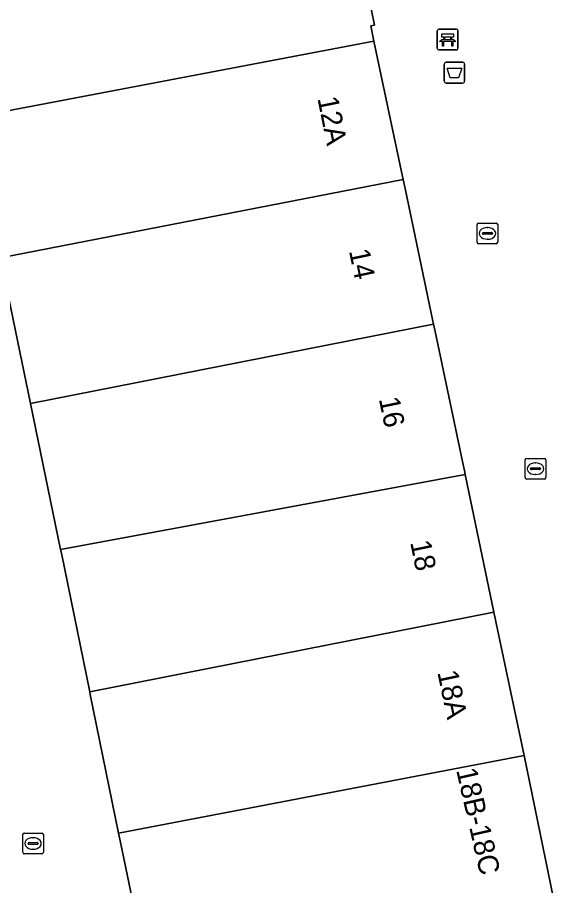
# Model space of a CAD drawing. Extents: x 161087 to 161926, y 382572 to 383873.
# Drawn here: x 161214.93 to 161240.87, y 383472.62 to 383514.62 of the extents above; entities that cross this region are included whole.
import ezdxf

# ---------------------------------------------------------------- set-up
doc = ezdxf.new("R2010")
doc.units = 0
for name, color, linetype in [('IMGEO_Afvalbak', 7, 'Continuous'), ('IMGEO_Bank', 7, 'Continuous'), ('IMGEO_Erf', 7, 'Continuous'), ('IMGEO_Kolk', 7, 'Continuous'), ('IMGEO_Pand', 7, 'Continuous'), ('IMGEO_Pand_nummerreeks', 7, 'Continuous'), ('IMGEO_Rioolput', 7, 'Continuous'), ('IMGEO_Voetgangersgebied_open', 7, 'Continuous')]:
    doc.layers.add(name, color=color, linetype=linetype)

msp = doc.modelspace()

# ---------------------------------------------------------------- linework, layer by layer
at = {"layer": 'IMGEO_Afvalbak'}
for p, q in [((161235.577, 383511.545), (161235.577, 383512.345)), ((161235.577, 383512.345), (161235.577, 383511.545)), ((161235.677, 383512.445), (161236.467, 383512.445)), ((161236.467, 383512.445), (161235.677, 383512.445)), ((161236.567, 383512.345), (161236.567, 383511.545)), ((161236.567, 383511.545), (161236.567, 383512.345)), ((161236.467, 383511.445), (161235.677, 383511.445)), ((161235.677, 383511.445), (161236.467, 383511.445))]:
    msp.add_line(p, q, dxfattribs=at)
msp.add_lwpolyline([(161235.72, 383512.159), (161236.424, 383512.159), (161236.275, 383511.689), (161235.869, 383511.689), (161235.72, 383512.159)], dxfattribs=at)
for centre, start, end in [((161235.677, 383512.345), 90, 180), ((161235.677, 383512.345), 90, 180), ((161236.467, 383512.345), 0, 90), ((161236.467, 383512.345), 360, 90), ((161235.677, 383511.545), 180, 270), ((161235.677, 383511.545), 180, 270), ((161236.467, 383511.545), 270, 0), ((161236.467, 383511.545), 270, 0)]:
    msp.add_arc(centre, 0.1, start, end, dxfattribs=at)
at = {"layer": 'IMGEO_Bank'}
for p, q in [((161235.244, 383513.122), (161235.244, 383513.963)), ((161235.244, 383513.963), (161235.244, 383513.122)), ((161235.319, 383514.047), (161236.16, 383514.047)), ((161236.16, 383514.047), (161235.319, 383514.047)), ((161236.244, 383513.972), (161236.244, 383513.131)), ((161236.244, 383513.131), (161236.244, 383513.972)), ((161235.941, 383513.445), (161235.548, 383513.445)), ((161235.553, 383513.553), (161235.553, 383513.659)), ((161235.597, 383513.659), (161235.597, 383513.553)), ((161235.885, 383513.665), (161235.603, 383513.665)), ((161235.603, 383513.547), (161235.885, 383513.547)), ((161235.891, 383513.553), (161235.891, 383513.659)), ((161235.935, 383513.659), (161235.935, 383513.553)), ((161236.169, 383513.047), (161235.328, 383513.047)), ((161235.328, 383513.047), (161236.169, 383513.047))]:
    msp.add_line(p, q, dxfattribs=at)
for points in [[(161235.547, 383513.665), (161235.461, 383513.665), (161235.461, 383513.826), (161236.024, 383513.826), (161236.024, 383513.665), (161235.941, 383513.665)], [(161235.491, 383513.445), (161235.349, 383513.445), (161235.461, 383513.547), (161235.547, 383513.547)], [(161235.541, 383513.438), (161235.541, 383513.231), (161235.498, 383513.231), (161235.498, 383513.438)], [(161235.941, 383513.547), (161236.024, 383513.547), (161236.136, 383513.445), (161235.997, 383513.445)], [(161235.991, 383513.438), (161235.991, 383513.231), (161235.947, 383513.231), (161235.947, 383513.438)]]:
    msp.add_lwpolyline(points, dxfattribs=at)
for centre, radius, start, end in [((161235.322, 383513.969), 0.0779, 92.4484, 184.2845), ((161235.322, 383513.969), 0.0779, 92.4484, 184.2845), ((161236.166, 383513.969), 0.0779, 2.4484, 94.2845), ((161236.166, 383513.969), 0.0779, 2.4484, 94.2845), ((161235.491, 383513.438), 0.00671, 2.8957, 87.1043), ((161235.548, 383513.438), 0.00671, 92.8957, 177.1043), ((161235.546, 383513.658), 0.00671, 2.8957, 87.1043), ((161235.546, 383513.554), 0.00671, 272.8957, 357.1043), ((161235.603, 383513.658), 0.00671, 92.8957, 177.1043), ((161235.603, 383513.554), 0.00671, 182.8957, 267.1043), ((161235.885, 383513.658), 0.00671, 2.8957, 87.1043), ((161235.885, 383513.554), 0.00671, 272.8957, 357.1043), ((161235.942, 383513.658), 0.00671, 92.8957, 177.1043), ((161235.942, 383513.554), 0.00671, 182.8957, 267.1043), ((161235.94, 383513.438), 0.00671, 2.8957, 87.1043), ((161235.997, 383513.438), 0.00671, 92.8957, 177.1043), ((161235.322, 383513.125), 0.0779, 182.4484, 274.2845), ((161235.322, 383513.125), 0.0779, 182.4484, 274.2845), ((161236.166, 383513.125), 0.0779, 272.4484, 4.2845), ((161236.166, 383513.125), 0.0779, 272.4484, 4.2845)]:
    msp.add_arc(centre, radius, start, end, dxfattribs=at)
at = {"layer": 'IMGEO_Erf'}
msp.add_lwpolyline([(161220.713, 383470.893), (161219.887, 383474.867), (161219.827, 383475.162), (161218.461, 383481.859), (161218.435, 383481.985), (161217.059, 383488.704), (161217.022, 383488.882), (161215.57, 383495.943), (161214.735, 383500), (161214.122, 383502.984), (161212.745, 383509.78), (161211.084, 383517.98)], dxfattribs=at)
at = {"layer": 'IMGEO_Kolk'}
for p, q in [((161237.168, 383503.742), (161237.168, 383504.594)), ((161237.243, 383504.668), (161238.095, 383504.668)), ((161238.169, 383504.594), (161238.169, 383503.742)), ((161237.427, 383504.162), (161237.427, 383504.174)), ((161237.865, 383504.125), (161237.467, 383504.125)), ((161237.47, 383504.211), (161237.868, 383504.211)), ((161237.656, 383504.448), (161237.681, 383504.448)), ((161237.911, 383504.174), (161237.911, 383504.162)), ((161238.095, 383503.668), (161237.243, 383503.668)), ((161237.679, 383503.888), (161237.654, 383503.888)), ((161239.495, 383492.36), (161239.495, 383493.212)), ((161239.57, 383493.286), (161240.422, 383493.286)), ((161240.496, 383493.212), (161240.496, 383492.36)), ((161239.754, 383492.78), (161239.754, 383492.792)), ((161240.192, 383492.743), (161239.794, 383492.743)), ((161239.797, 383492.829), (161240.195, 383492.829)), ((161239.983, 383493.066), (161240.008, 383493.066)), ((161240.238, 383492.792), (161240.238, 383492.78)), ((161240.006, 383492.506), (161239.981, 383492.506)), ((161240.422, 383492.286), (161239.57, 383492.286))]:
    msp.add_line(p, q, dxfattribs=at)
for points in [[(161237.168, 383503.742), (161237.168, 383504.594)], [(161237.243, 383504.668), (161238.095, 383504.668)], [(161238.169, 383504.594), (161238.169, 383503.742)], [(161238.095, 383503.668), (161237.243, 383503.668)], [(161239.495, 383492.36), (161239.495, 383493.212)], [(161239.57, 383493.286), (161240.422, 383493.286)], [(161240.496, 383493.212), (161240.496, 383492.36)], [(161240.422, 383492.286), (161239.57, 383492.286)]]:
    msp.add_lwpolyline(points, dxfattribs=at)
for centre, radius, start, end in [((161237.245, 383504.592), 0.0765, 91.552, 178.448), ((161237.245, 383504.592), 0.0765, 91.552, 178.448), ((161238.093, 383504.592), 0.0765, 1.552, 88.448), ((161238.093, 383504.592), 0.0765, 1.552, 88.448), ((161237.467, 383504.171), 0.0403, 85.8775, 175.7526), ((161237.464, 383504.161), 0.0366, 178.938, 274.7102), ((161237.868, 383504.168), 0.043, 264.8664, 352.4533), ((161237.872, 383504.173), 0.0386, 1.7309, 96.639), ((161237.245, 383503.744), 0.0765, 181.552, 268.448), ((161237.245, 383503.744), 0.0765, 181.552, 268.448), ((161238.093, 383503.744), 0.0765, 271.552, 358.448), ((161238.093, 383503.744), 0.0765, 271.552, 358.448), ((161239.572, 383493.21), 0.0765, 91.552, 178.448), ((161239.572, 383493.21), 0.0765, 91.552, 178.448), ((161240.42, 383493.21), 0.0765, 1.552, 88.448), ((161240.42, 383493.21), 0.0765, 1.552, 88.448), ((161239.794, 383492.789), 0.0403, 85.8775, 175.7526), ((161239.791, 383492.779), 0.0366, 178.938, 274.7102), ((161240.195, 383492.786), 0.043, 264.8664, 352.4533), ((161240.199, 383492.791), 0.0386, 1.7309, 96.639), ((161239.572, 383492.362), 0.0765, 181.552, 268.448), ((161239.572, 383492.362), 0.0765, 181.552, 268.448), ((161240.42, 383492.362), 0.0765, 271.552, 358.448), ((161240.42, 383492.362), 0.0765, 271.552, 358.448)]:
    msp.add_arc(centre, radius, start, end, dxfattribs=at)
for centre, major_axis, ratio, start_param, end_param in [((161237.655, 383504.168), (-0.387, 0.002), 0.722429, 4.712389, 7.853982), ((161237.68, 383504.168), (-0.39, 0.002), 0.717154, 1.570796, 4.712389), ((161239.982, 383492.786), (-0.387, 0.002), 0.722429, 4.712389, 7.853982), ((161240.007, 383492.786), (-0.39, 0.002), 0.717154, 1.570796, 4.712389)]:
    msp.add_ellipse(centre, major_axis=major_axis, ratio=ratio, start_param=start_param, end_param=end_param, dxfattribs=at)
at = {"layer": 'IMGEO_Pand'}
for points in [[(161212.745, 383509.78), (161232.182, 383513.469), (161232.026, 383514.211), (161232.206, 383514.247), (161230.656, 383521.856), (161211.084, 383517.98)], [(161212.745, 383509.78), (161214.122, 383502.984), (161233.591, 383506.778), (161233.56, 383506.925), (161232.182, 383513.469)], [(161214.122, 383502.984), (161214.735, 383500), (161215.57, 383495.943), (161235.063, 383499.786), (161235.018, 383500), (161234.936, 383500.391), (161233.699, 383506.265), (161233.591, 383506.778)], [(161236.593, 383492.513), (161236.57, 383492.626), (161236.464, 383493.13), (161235.138, 383499.431), (161235.063, 383499.786), (161215.57, 383495.943), (161217.022, 383488.882)], [(161218.435, 383481.985), (161237.981, 383485.845), (161236.593, 383492.513), (161217.022, 383488.882), (161217.059, 383488.704)], [(161218.435, 383481.985), (161218.461, 383481.859), (161219.827, 383475.162), (161239.444, 383478.911), (161237.981, 383485.845)], [(161239.444, 383478.911), (161219.827, 383475.162), (161219.887, 383474.867), (161220.713, 383470.893), (161221.257, 383468.279), (161240.871, 383472)]]:
    msp.add_lwpolyline(points, close=True, dxfattribs=at)
at = {"layer": 'IMGEO_Rioolput'}
for p, q in [((161215.264, 383475.158), (161216.116, 383475.158)), ((161215.189, 383474.232), (161215.189, 383475.084)), ((161215.491, 383474.701), (161215.889, 383474.701)), ((161215.677, 383474.938), (161215.702, 383474.938)), ((161216.19, 383475.084), (161216.19, 383474.232)), ((161215.448, 383474.652), (161215.448, 383474.664)), ((161215.886, 383474.615), (161215.488, 383474.615)), ((161215.7, 383474.378), (161215.675, 383474.378)), ((161215.932, 383474.664), (161215.932, 383474.652)), ((161216.116, 383474.158), (161215.264, 383474.158))]:
    msp.add_line(p, q, dxfattribs=at)
for points in [[(161215.264, 383475.158), (161216.116, 383475.158)], [(161215.189, 383474.232), (161215.189, 383475.084)], [(161216.19, 383475.084), (161216.19, 383474.232)], [(161216.116, 383474.158), (161215.264, 383474.158)]]:
    msp.add_lwpolyline(points, dxfattribs=at)
for centre, radius, start, end in [((161215.266, 383475.082), 0.0765, 91.552, 178.448), ((161215.266, 383475.082), 0.0765, 91.552, 178.448), ((161216.114, 383475.082), 0.0765, 1.552, 88.448), ((161216.114, 383475.082), 0.0765, 1.552, 88.448), ((161215.488, 383474.661), 0.0403, 85.8775, 175.7526), ((161215.893, 383474.663), 0.0386, 1.7309, 96.639), ((161215.485, 383474.651), 0.0366, 178.938, 274.7102), ((161215.889, 383474.658), 0.043, 264.8664, 352.4533), ((161215.266, 383474.234), 0.0765, 181.552, 268.448), ((161215.266, 383474.234), 0.0765, 181.552, 268.448), ((161216.114, 383474.234), 0.0765, 271.552, 358.448), ((161216.114, 383474.234), 0.0765, 271.552, 358.448)]:
    msp.add_arc(centre, radius, start, end, dxfattribs=at)
for centre, major_axis, ratio, start_param, end_param in [((161215.676, 383474.658), (-0.387, 0.002), 0.722429, 4.712389, 7.853982), ((161215.701, 383474.658), (-0.39, 0.002), 0.717154, 1.570796, 4.712389)]:
    msp.add_ellipse(centre, major_axis=major_axis, ratio=ratio, start_param=start_param, end_param=end_param, dxfattribs=at)
at = {"layer": 'IMGEO_Voetgangersgebied_open'}
msp.add_lwpolyline([(161230.656, 383521.856), (161232.206, 383514.247), (161232.026, 383514.211), (161232.182, 383513.469), (161233.56, 383506.925), (161233.591, 383506.778), (161233.699, 383506.265), (161234.936, 383500.391), (161235.018, 383500), (161235.063, 383499.786), (161235.138, 383499.431), (161236.464, 383493.13), (161236.57, 383492.626), (161236.593, 383492.513), (161237.981, 383485.845), (161239.444, 383478.911), (161240.871, 383472)], dxfattribs=at)

# ---------------------------------------------------------------- texts
at = {"layer": 'IMGEO_Pand_nummerreeks'}
for s, rotation, p in [('12A', 281.2577, (161229.444, 383510.704)), ('14', 281.8893, (161230.966, 383503.326)), ('16', 281.7882, (161232.412, 383496.163)), ('18', 281.7537, (161233.927, 383489.228)), ('18A', 281.9133, (161235.242, 383482.939)), ('18B-18C', 282.8398, (161236.155, 383478.205))]:
    msp.add_text(s, height=1, rotation=rotation, dxfattribs=at).set_placement(p)

doc.saveas('drawing.dxf')
